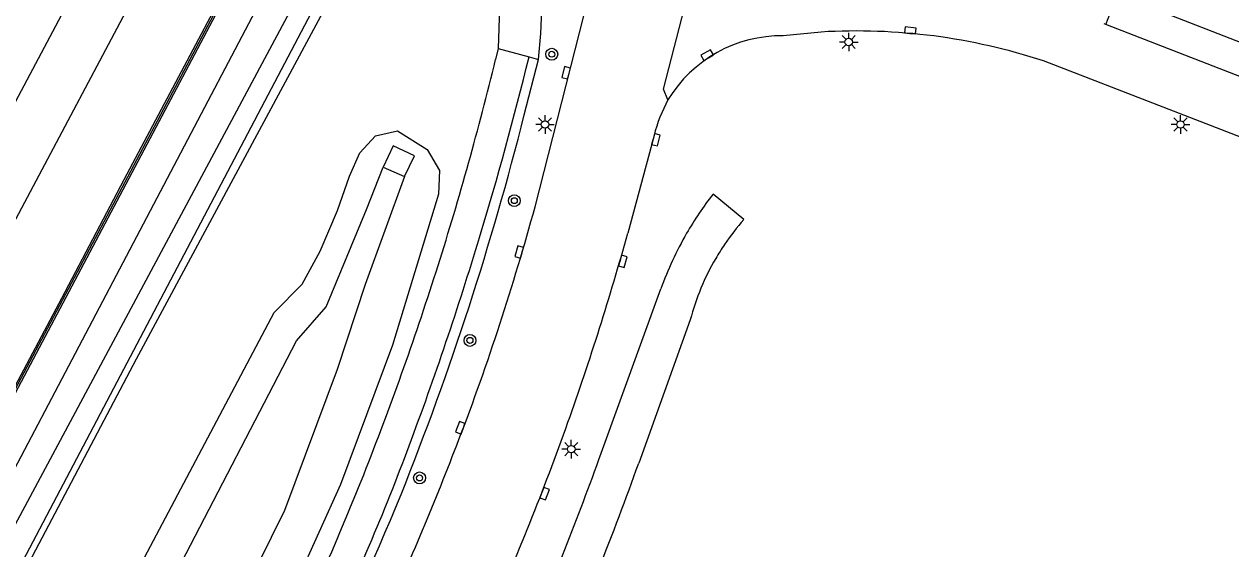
# Model space of a CAD drawing. Extents: x 136000 to 138005, y 398500 to 400500.
# Drawn here: x 137390.5 to 137471.7, y 399923.1 to 399958.4 of the extents above; entities that cross this region are included whole.
import ezdxf

# ---------------------------------------------------------------- set-up
doc = ezdxf.new("R2010")
doc.units = 0
for name, color, linetype in [('gg-afsc-hekwerk', 7, 'Continuous'), ('gg-afsc-muur', 7, 'Continuous'), ('gg-aspt-spoorlijn', 7, 'Continuous'), ('gg-knt-BGT kruinlijn', 7, 'Continuous'), ('gg-knt-bovenkant onderkant talud', 7, 'Continuous'), ('gg-knt-verharding', 7, 'Continuous'), ('gg-knt-verharding nz', 7, 'Continuous'), ('gg-kntw-bovenkant insteek waterloop', 7, 'Continuous'), ('gg-kntw-waterlijn', 7, 'Continuous'), ('gg-kwrk-uitstroombak niveau min 01', 7, 'Continuous'), ('gt-grn-vlakafsluiter', 7, 'Continuous'), ('gt-symb-boom', 7, 'Continuous'), ('gt-symb-kolk', 7, 'Continuous'), ('gt-symb-lichtmast', 7, 'Continuous')]:
    doc.layers.add(name, color=color, linetype=linetype)

# ---------------------------------------------------------------- blocks, each defined once
blk = doc.blocks.new('gt0-LMAST')
at = {"layer": 'gt-symb-lichtmast'}
for p, q in [((-0.182, 0.173), (-0.447, 0.438)), ((-0.005, 0.246), (-0.005, 0.621)), ((0.172, 0.173), (0.437, 0.438)), ((-0.255, -0.004), (-0.63, -0.004)), ((-0.182, -0.181), (-0.447, -0.446)), ((-0.005, -0.254), (-0.005, -0.629)), ((0.437, -0.446), (0.172, -0.181)), ((0.245, -0.004), (0.62, -0.004))]:
    blk.add_line(p, q, dxfattribs=at)
blk.add_circle((-0.005, -0.004), 0.25, dxfattribs=at)
blk = doc.blocks.new('gt0-KOLK')
at = {"layer": 'gt-symb-kolk'}
blk.add_lwpolyline([(0, 0), (0.375, 0), (0.375, 0.4), (-0.375, 0.4), (-0.375, 0), (0, 0)], dxfattribs=at)
blk = doc.blocks.new('gt0-BOOM')
at = {"layer": 'gt-symb-boom'}
for radius in [0.4, 0.2]:
    blk.add_circle((0, 0), radius, dxfattribs=at)

msp = doc.modelspace()

# ---------------------------------------------------------------- linework, layer by layer
at = {"layer": 'gg-afsc-hekwerk'}
msp.add_line((137357.014, 399871.647), (137423.695, 399997.552), dxfattribs=at)
msp.add_line((137357.014, 399871.647), (137423.695, 399997.552), dxfattribs=at)
msp.add_lwpolyline([(137382.794, 399906.829), (137398.105, 399935.838), (137428.781, 399992.936), (137438.638, 400011.548)], dxfattribs=at)
at = {"layer": 'gg-afsc-muur'}
msp.add_lwpolyline([(137384.636, 399924.026), (137393.072, 399939.935), (137397.261, 399947.901), (137407.11, 399966.489), (137412.955, 399977.488), (137420.646, 399992.014), (137425.054, 400000.328), (137430.115, 400009.861), (137434.674, 400018.517), (137439.705, 400027.964), (137443.858, 400035.737), (137448.557, 400044.566), (137451.374, 400049.887), (137454.175, 400055.168), (137456.975, 400060.48), (137461.895, 400069.759), (137467.258, 400079.903), (137472.465, 400089.668)], dxfattribs=at)
at = {"layer": 'gg-aspt-spoorlijn'}
for points in [[(137180.276, 399557.817), (137190.513, 399577.123), (137216.83, 399627.032), (137223.229, 399638.814), (137243.016, 399676.404), (137279.168, 399744.376), (137339.688, 399858.771), (137384.54, 399942.957), (137424.377, 400018.015), (137448.175, 400062.892), (137473.598, 400111.171), (137480.612, 400124.236), (137511.513, 400182.67), (137519.303, 400197.169), (137549.499, 400254.306), (137652.966, 400449.039), (137679.974, 400500)], [(137185.594, 399559.889), (137451.439, 400061.164), (137507.991, 400167.823), (137535.597, 400219.587), (137588.607, 400319.533), (137597.649, 400336.455), (137605.519, 400351.728), (137623.003, 400384.374), (137641.233, 400419.186), (137650.164, 400435.608), (137658.805, 400451.811), (137684.39, 400500)]]:
    msp.add_lwpolyline(points, dxfattribs=at)
at = {"layer": 'gg-knt-BGT kruinlijn'}
for points in [[(137413.12, 399949.696), (137414.173, 399950.841), (137415.658, 399951.185), (137417.646, 399949.927), (137418.467, 399948.506), (137418.412, 399946.913), (137415.322, 399936.774), (137411.814, 399927.392), (137407.454, 399917.71), (137402.813, 399908.88), (137398.075, 399899.598), (137392.997, 399890.27), (137387.151, 399881.509)], [(137386.058, 399900.45), (137398.635, 399922.489), (137407.344, 399938.954), (137409.244, 399940.864), (137410.438, 399943.097), (137411.604, 399945.824), (137412.418, 399948.142), (137413.12, 399949.696)]]:
    msp.add_lwpolyline(points, dxfattribs=at)
at = {"layer": 'gg-knt-bovenkant onderkant talud'}
msp.add_lwpolyline([(137416.116, 399948.107), (137413.477, 399940.853), (137411.583, 399935.13), (137408.058, 399925.646), (137400.917, 399911.196), (137392.516, 399896.701), (137384.198, 399882.975), (137374.786, 399868.967), (137372.106, 399865.772), (137371.118, 399866.539), (137376.529, 399875.898), (137384.726, 399891.367), (137392.987, 399906.743), (137400.816, 399921.543), (137408.86, 399937.064), (137410.842, 399939.337), (137413.563, 399945.889), (137414.69, 399948.73)], dxfattribs=at)
at = {"layer": 'gg-knt-verharding'}
for p, q in [((137422.866, 399970.85), (137422.428, 399956.728)), ((137433.545, 399953.977), (137437.507, 399969.359)), ((137424.899, 399946.076), (137429.609, 399964.566)), ((137463.293, 399958.34), (137463.173, 399958.387)), ((137474.466, 399953.991), (137463.293, 399958.34)), ((137444.133, 399957.832), (137441.581, 399957.582)), ((137422.428, 399956.728), (137422.245, 399955.985)), ((137422.428, 399956.728), (137424.499, 399956.156)), ((137424.171, 399952.252), (137425.137, 399955.98)), ((137424.499, 399956.156), (137425.137, 399955.98)), ((137474.675, 399949.846), (137459.099, 399955.885)), ((137432.903, 399950.881), (137431.132, 399944.298)), ((137429.34, 399929.49), (137433.365, 399940.548)), ((137435.34, 399938.474), (137431.869, 399928.824))]:
    msp.add_line(p, q, dxfattribs=at)
msp.add_lwpolyline([(137425.137, 399955.98), (137425.289, 399957.731), (137425.537, 399963.578)], dxfattribs=at)
for centre, radius, start, end in [((137441.505, 399948.61), 8.973, 89.51337, 148.70134), ((137446.504, 399917.562), 40.34, 71.80632, 93.36916), ((137215.993, 400006.042), 212.24, 342.47179, 346.3581), ((137197.363, 400011.986), 233.897, 343.10452, 346.19056), ((137442.837, 399948.373), 10.245, 151.43902, 165.82877), ((137230.468, 400000.987), 199.74, 338.17333, 345.87763), ((137454.74, 399932.927), 22.699, 141.94277, 149.95564), ((137265.659, 399989.462), 165.044, 339.03733, 344.75921), ((137451.33, 399934.234), 16.553, 138.45051, 145.77099), ((137253.16, 399993.549), 184.661, 340.39149, 344.53151), ((137454.527, 399933.062), 22.448, 149.98123, 160.51897), ((137199.537, 400010.992), 231.528, 339.52058, 343.18346), ((137451.42, 399934.192), 16.651, 145.82741, 149.68499), ((137215.076, 400006.468), 213.242, 338.54897, 342.43695), ((137451.279, 399934.293), 16.478, 149.74004, 165.30273), ((137255.886, 399992.441), 181.721, 335.85801, 340.43207), ((137276.154, 399982.259), 149.701, 334.05762, 339.56299), ((137214.778, 400009.066), 219.571, 335.57579, 339.01033), ((137237.826, 399997.7), 203.298, 336.49456, 340.39613), ((137254.712, 399990.925), 170.668, 333.51402, 338.53923), ((137237.773, 399998.174), 206.113, 338.21268, 340.33847), ((137207.385, 400012.588), 225.491, 330.00733, 337.61769)]:
    msp.add_arc(centre, radius, start, end, dxfattribs=at)
at = {"layer": 'gg-knt-verharding nz'}
msp.add_lwpolyline([(137463.293, 399958.34), (137464.06, 399960.385), (137475.264, 399956.013), (137474.466, 399953.991)], dxfattribs=at)
at = {"layer": 'gg-kntw-bovenkant insteek waterloop'}
msp.add_line((137357.128, 399871.586), (137423.81, 399997.49), dxfattribs=at)
msp.add_lwpolyline([(137362.029, 399868.233), (137411.46, 399962.206), (137417.73, 399972.129), (137419.682, 399976.017), (137429.476, 399995.203)], dxfattribs=at)
at = {"layer": 'gg-kntw-waterlijn'}
for p, q in [((137359.064, 399869.803), (137425.981, 399997.071)), ((137360.232, 399869.184), (137428.068, 399995.955))]:
    msp.add_line(p, q, dxfattribs=at)
at = {"layer": 'gg-kwrk-uitstroombak niveau min 01'}
msp.add_line((137414.69, 399948.73), (137416.116, 399948.107), dxfattribs=at)
msp.add_lwpolyline([(137416.116, 399948.107), (137416.8, 399949.513), (137415.356, 399950.186), (137414.69, 399948.73)], dxfattribs=at)
at = {"layer": 'gt-grn-vlakafsluiter'}
for p, q in [((137433.838, 399953.271), (137433.545, 399953.977)), ((137438.942, 399945.213), (137436.867, 399946.92))]:
    msp.add_line(p, q, dxfattribs=at)

# ---------------------------------------------------------------- block references
at = {"layer": 'gt-symb-boom'}
for p in [(137426.025, 399956.336), (137423.505, 399946.486), (137420.522, 399937.086), (137417.133, 399927.832)]:
    msp.add_blockref('gt0-BOOM', p, dxfattribs=at)
at = {"layer": 'gt-symb-kolk'}
for p, rotation in [((137450.108, 399957.74), -6.226120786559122), ((137436.57, 399956.104), 29.8579794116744), ((137427.183, 399955.041), 75.73084814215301), ((137432.837, 399950.636), -105.06189454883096), ((137424.023, 399942.981), 73.73204856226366), ((137430.612, 399942.457), -106.15045827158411), ((137420.055, 399931.139), 69.39295385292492), ((137425.355, 399926.843), -111.3608197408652)]:
    msp.add_blockref('gt0-KOLK', p, dxfattribs=dict(at, rotation=rotation))
at = {"layer": 'gt-symb-lichtmast'}
for p in [(137445.997, 399957.164), (137425.574, 399951.619), (137468.309, 399951.617), (137427.341, 399929.775)]:
    msp.add_blockref('gt0-LMAST', p, dxfattribs=at)

doc.saveas('drawing.dxf')
